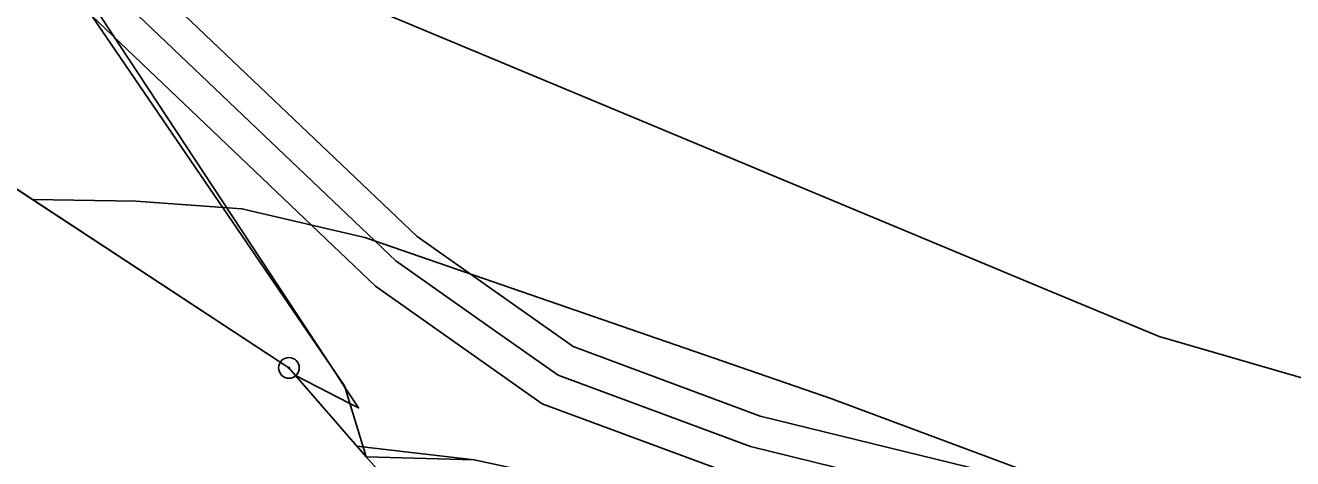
# Model space of a CAD drawing. Extents: x -706130 to -698555, y -971544 to -967260.
# Drawn here: x -705148.7 to -705087.4, y -969479.3 to -969458.3 of the extents above; entities that cross this region are included whole.
import ezdxf

# ---------------------------------------------------------------- set-up
doc = ezdxf.new("R2010")
doc.units = 0
for name, color, linetype in [('BPEJ hranice S', 7, 'Continuous'), ('CHKO_Luzicke hory zonace S', 7, 'Continuous'), ('Hranice řešeného území', 7, 'Continuous'), ('KN_Hranice obce', 7, 'Continuous'), ('KN_Hranice_katastrální území', 7, 'Continuous'), ('KN_Hranice_parcel', 7, 'Continuous'), ('KN_Polygon parcely', 7, 'Continuous'), ('KN_POZEMKY_10_LESNI POZEMEK', 7, 'Continuous'), ('KN_POZEMKY_14_OSTATNI PLOCHA', 7, 'Continuous'), ('KN_VYUZITI_16_ostatni plocha_silnice', 7, 'Continuous'), ('KN_VYUZITI_26_ostatni plocha_jina plocha', 7, 'Continuous'), ('KN_Věcná břemena k části', 7, 'Continuous'), ('KN_Značky bodu BP', 7, 'Continuous'), ('Koridor cyklostezka Svate Zdislavy N', 7, 'Continuous'), ('Koridor cyklostezka Svate Zdislavy srafy N', 7, 'Continuous'), ('Plochy lesní všeobecné S', 7, 'Continuous'), ('Plochy přírodní - nelesní S', 7, 'Continuous'), ('Plochy verejnych prostranstvi - komunikace ostatni S', 7, 'Continuous'), ('Povodi vodniho toku S', 7, 'Continuous'), ('Regulační bloky v krajině S', 7, 'Continuous'), ('Regulační bloky zastavěné S', 7, 'Continuous'), ('Trasy cykloturistické N', 7, 'Continuous'), ('Vodovodní řad - přiváděcí S', 7, 'Continuous'), ('VPS dopravni infrastruktury_obrys N', 7, 'Continuous'), ('VPS dopravni infrastruktury_plochy N', 7, 'Continuous'), ('Zábory hodnocené - koridory', 7, 'Continuous')]:
    doc.layers.add(name, color=color, linetype=linetype)

msp = doc.modelspace()

# ---------------------------------------------------------------- linework, layer by layer
at = {"layer": 'BPEJ hranice S'}
for points in [[(-704954.499, -969561.068), (-704964.716, -969553.402), (-704978.167, -969543.31), (-704988.532, -969532.437), (-704993.475, -969527.251), (-704993.57, -969527.176), (-705000, -969522.056), (-705017.671, -969507.988), (-705038.297, -969496.097), (-705056.475, -969484.207), (-705093.881, -969473.365), (-705099.498, -969471.02), (-705135.901, -969455.821), (-705145.496, -969457.215), (-705133.701, -969475.119), (-705133.257, -969475.791), (-705132.583, -969476.815), (-705133.009, -969476.596), (-705135.625, -969475.253), (-705135.626, -969475.252)], [(-705135.626, -969475.252), (-705132.21, -969479.18), (-705131.57, -969479.91), (-705123.86, -969488.76), (-705120.45, -969492.67), (-705147.24, -969509.82), (-705155.06, -969518.56), (-705168.76, -969532.72), (-705186.35, -969545.07), (-705212.98, -969553.5), (-705222.77, -969559.43), (-705231.97, -969565), (-705232.24, -969567.35), (-705233.49, -969578.37), (-705233.96, -969582.56), (-705234.98, -969591.6), (-705236.53, -969605.31), (-705251.79, -969638.75), (-705269.21, -969664.29)]]:
    msp.add_lwpolyline(points, dxfattribs=at)
at = {"layer": 'CHKO_Luzicke hory zonace S'}
msp.add_lwpolyline([(-705014.53, -969535.42), (-705024.63, -969528.62), (-705039.21, -969518.7), (-705059.6, -969506.18), (-705075.72, -969497.41), (-705091.71, -969490.62), (-705116.55, -969481.59), (-705126.99, -969479.32), (-705132.21, -969479.18), (-705133.27, -969475.75), (-705146.35, -969456.57), (-705145.16, -969456.15), (-705152.67, -969413.52)], dxfattribs=at)
at = {"layer": 'Hranice řešeného území'}
msp.add_lwpolyline([(-705269.21, -969664.29), (-705251.79, -969638.75), (-705236.53, -969605.31), (-705234.98, -969591.6), (-705233.96, -969582.56), (-705233.49, -969578.37), (-705232.24, -969567.35), (-705231.97, -969565), (-705222.77, -969559.43), (-705212.98, -969553.5), (-705186.35, -969545.07), (-705168.76, -969532.72), (-705155.06, -969518.56), (-705147.24, -969509.82), (-705120.45, -969492.67), (-705123.86, -969488.76), (-705131.57, -969479.91), (-705132.21, -969479.18), (-705135.95, -969474.88), (-705159.71, -969459.28), (-705207.86, -969481.43), (-705244.73, -969495.49), (-705261.6, -969505.35)], dxfattribs=at)
at = {"layer": 'KN_Hranice obce'}
msp.add_lwpolyline([(-705261.6, -969505.35), (-705244.73, -969495.49), (-705207.86, -969481.43), (-705159.71, -969459.28), (-705135.95, -969474.88), (-705132.21, -969479.18), (-705131.57, -969479.91), (-705123.86, -969488.76), (-705120.45, -969492.67), (-705147.24, -969509.82), (-705155.06, -969518.56), (-705168.76, -969532.72), (-705186.35, -969545.07), (-705212.98, -969553.5), (-705222.77, -969559.43), (-705231.97, -969565), (-705232.24, -969567.35), (-705233.49, -969578.37), (-705233.96, -969582.56), (-705234.98, -969591.6), (-705236.53, -969605.31), (-705251.79, -969638.75), (-705269.21, -969664.29)], dxfattribs=at)
at = {"layer": 'KN_Hranice_katastrální území'}
msp.add_lwpolyline([(-705261.6, -969505.35), (-705244.73, -969495.49), (-705207.86, -969481.43), (-705159.71, -969459.28), (-705135.95, -969474.88), (-705132.21, -969479.18), (-705131.57, -969479.91), (-705123.86, -969488.76), (-705120.45, -969492.67), (-705147.24, -969509.82), (-705155.06, -969518.56), (-705168.76, -969532.72), (-705186.35, -969545.07), (-705212.98, -969553.5), (-705222.77, -969559.43), (-705231.97, -969565), (-705232.24, -969567.35), (-705233.49, -969578.37), (-705233.96, -969582.56), (-705234.98, -969591.6), (-705236.53, -969605.31), (-705251.79, -969638.75), (-705269.21, -969664.29)], dxfattribs=at)
at = {"layer": 'KN_Hranice_parcel'}
for p, q in [((-705159.71, -969459.28), (-705135.95, -969474.88)), ((-705135.95, -969474.88), (-705132.21, -969479.18)), ((-705132.21, -969479.18), (-705126.99, -969479.32)), ((-705132.21, -969479.18), (-705131.57, -969479.91))]:
    msp.add_line(p, q, dxfattribs=at)
msp.add_lwpolyline([(-705146.35, -969456.57), (-705133.27, -969475.75), (-705132.21, -969479.18)], dxfattribs=at)
at = {"layer": 'KN_Polygon parcely'}
for points in [[(-704980.23, -969480.03), (-705009.37, -969485.17), (-705024.74, -969477.68), (-705071.48, -969455.87), (-705090.93, -969450.05), (-705113.96, -969453.61), (-705146.35, -969456.57), (-705133.27, -969475.75), (-705132.21, -969479.18), (-705126.99, -969479.32), (-705116.55, -969481.59), (-705091.71, -969490.62), (-705075.72, -969497.41), (-705059.6, -969506.18), (-705039.21, -969518.7), (-705024.63, -969528.62), (-704993.44, -969527.17)], [(-705016.29, -969534.8), (-705014.53, -969535.42), (-705016.68, -969533.99), (-705019.48, -969532.13), (-705024.63, -969528.62), (-705039.21, -969518.7), (-705059.6, -969506.18), (-705075.72, -969497.41), (-705091.71, -969490.62), (-705116.55, -969481.59), (-705126.99, -969479.32), (-705132.21, -969479.18), (-705131.57, -969479.91), (-705082.27, -969495.28), (-705076.09, -969498.44), (-705040.1, -969519.7)]]:
    msp.add_lwpolyline(points, close=True, dxfattribs=at)
msp.add_lwpolyline([(-705256.24, -969482.36), (-705207.51, -969470.64), (-705182.5, -969465.02), (-705159.71, -969459.28), (-705135.95, -969474.88), (-705132.21, -969479.18), (-705133.27, -969475.75), (-705146.35, -969456.57), (-705149.38, -969456.29), (-705159.81, -969455.3), (-705228.44, -969463.64), (-705236.86, -969463.64), (-705263.98, -969460.56)], dxfattribs=at)
at = {"layer": 'KN_POZEMKY_10_LESNI POZEMEK'}
for p, q in [((-705146.35, -969456.57), (-705133.27, -969475.75)), ((-705135.95, -969474.88), (-705159.71, -969459.28)), ((-705132.21, -969479.18), (-705135.95, -969474.88)), ((-705133.27, -969475.75), (-705132.21, -969479.18))]:
    msp.add_line(p, q, dxfattribs=at)
at = {"layer": 'KN_POZEMKY_14_OSTATNI PLOCHA'}
for p, q in [((-705133.27, -969475.75), (-705146.35, -969456.57)), ((-705132.21, -969479.18), (-705133.27, -969475.75)), ((-705126.99, -969479.32), (-705132.21, -969479.18)), ((-705131.57, -969479.91), (-705132.21, -969479.18)), ((-705132.21, -969479.18), (-705126.99, -969479.32))]:
    msp.add_line(p, q, dxfattribs=at)
at = {"layer": 'KN_VYUZITI_16_ostatni plocha_silnice'}
for p, q in [((-705131.57, -969479.91), (-705132.21, -969479.18)), ((-705132.21, -969479.18), (-705126.99, -969479.32))]:
    msp.add_line(p, q, dxfattribs=at)
at = {"layer": 'KN_VYUZITI_26_ostatni plocha_jina plocha'}
for p, q in [((-705133.27, -969475.75), (-705146.35, -969456.57)), ((-705132.21, -969479.18), (-705133.27, -969475.75)), ((-705126.99, -969479.32), (-705132.21, -969479.18))]:
    msp.add_line(p, q, dxfattribs=at)
at = {"layer": 'KN_Věcná břemena k části'}
msp.add_lwpolyline([(-705145.48, -969457.85), (-705131.77, -969470.93), (-705123.7, -969476.62), (-705114.03, -969480.2), (-705097.79, -969484.2), (-705080.36, -969490.95), (-705066.06, -969496.84), (-705054.57, -969503.32), (-705040.97, -969512.24), (-705018.52, -969525.97), (-705015.19, -969528.18), (-705009.93, -969527.94), (-705016.78, -969523.39), (-705039.23, -969509.66), (-705053.05, -969500.58), (-705064.6, -969494.08), (-705079.45, -969487.96), (-705096.85, -969481.21), (-705113.17, -969477.21), (-705122.21, -969473.85), (-705129.75, -969468.53), (-705142.65, -969456.23), (-705146.35, -969456.57)], close=True, dxfattribs=at)
at = {"layer": 'KN_Značky bodu BP'}
for radius in [0.5, 0.0303]:
    msp.add_circle((-705135.95, -969474.88), radius, dxfattribs=at)
at = {"layer": 'Koridor cyklostezka Svate Zdislavy N'}
msp.add_lwpolyline([(-705075.72, -969497.41), (-705091.71, -969490.62), (-705116.55, -969481.59), (-705126.99, -969479.32), (-705132.21, -969479.18), (-705135.95, -969474.88), (-705148.351, -969466.738), (-705143.358, -969466.814), (-705138.225, -969467.184), (-705132.281, -969468.571), (-705109.699, -969476.376), (-705076.163, -969488.893)], dxfattribs=at)
at = {"layer": 'Koridor cyklostezka Svate Zdislavy srafy N'}
msp.add_lwpolyline([(-705075.72, -969497.41), (-705091.71, -969490.62), (-705116.55, -969481.59), (-705126.99, -969479.32), (-705132.21, -969479.18), (-705135.95, -969474.88), (-705148.351, -969466.738), (-705143.358, -969466.814), (-705138.225, -969467.184), (-705132.281, -969468.571), (-705109.699, -969476.376), (-705076.163, -969488.893)], dxfattribs=at)
at = {"layer": 'Plochy lesní všeobecné S'}
for p, q in [((-705133.27, -969475.75), (-705146.35, -969456.57)), ((-705159.71, -969459.28), (-705135.95, -969474.88)), ((-705135.95, -969474.88), (-705132.21, -969479.18)), ((-705132.21, -969479.18), (-705133.27, -969475.75))]:
    msp.add_line(p, q, dxfattribs=at)
at = {"layer": 'Plochy přírodní - nelesní S'}
for p, q in [((-705146.35, -969456.57), (-705133.27, -969475.75)), ((-705133.27, -969475.75), (-705132.21, -969479.18)), ((-705132.21, -969479.18), (-705126.99, -969479.32))]:
    msp.add_line(p, q, dxfattribs=at)
at = {"layer": 'Plochy verejnych prostranstvi - komunikace ostatni S'}
msp.add_lwpolyline([(-705126.99, -969479.32), (-705132.21, -969479.18), (-705131.57, -969479.91)], dxfattribs=at)
at = {"layer": 'Povodi vodniho toku S'}
msp.add_lwpolyline([(-705261.6, -969505.35), (-705244.73, -969495.49), (-705207.86, -969481.43), (-705159.71, -969459.28), (-705135.95, -969474.88), (-705132.21, -969479.18), (-705131.57, -969479.91), (-705123.86, -969488.76), (-705120.45, -969492.67), (-705147.24, -969509.82), (-705155.06, -969518.56), (-705168.76, -969532.72), (-705186.35, -969545.07), (-705212.98, -969553.5), (-705222.77, -969559.43), (-705231.97, -969565), (-705232.24, -969567.35), (-705233.49, -969578.37), (-705233.96, -969582.56), (-705234.98, -969591.6), (-705236.53, -969605.31), (-705251.79, -969638.75), (-705269.21, -969664.29)], dxfattribs=at)
at = {"layer": 'Regulační bloky v krajině S'}
for p, q in [((-705133.27, -969475.75), (-705146.35, -969456.57)), ((-705146.35, -969456.57), (-705133.27, -969475.75)), ((-705159.71, -969459.28), (-705135.95, -969474.88)), ((-705135.95, -969474.88), (-705132.21, -969479.18)), ((-705132.21, -969479.18), (-705133.27, -969475.75)), ((-705133.27, -969475.75), (-705132.21, -969479.18)), ((-705132.21, -969479.18), (-705126.99, -969479.32))]:
    msp.add_line(p, q, dxfattribs=at)
at = {"layer": 'Regulační bloky zastavěné S'}
msp.add_lwpolyline([(-705126.99, -969479.32), (-705132.21, -969479.18), (-705131.57, -969479.91)], dxfattribs=at)
at = {"layer": 'Trasy cykloturistické N'}
msp.add_lwpolyline([(-704956.548, -969538.41), (-704971.962, -969531.524), (-704981.33, -969532.04), (-705016.68, -969533.99), (-705024.63, -969528.62), (-705039.21, -969518.7), (-705059.6, -969506.18), (-705075.72, -969497.41), (-705091.71, -969490.62), (-705116.55, -969481.59), (-705126.99, -969479.32), (-705132.66, -969478.663)], dxfattribs=at)
at = {"layer": 'Vodovodní řad - přiváděcí S'}
msp.add_lwpolyline([(-704947.34, -969554.13), (-704970.56, -969548.02), (-704993.61, -969540.44), (-704994.92, -969539.76), (-705017.65, -969524.68), (-705040.1, -969510.95), (-705053.81, -969501.95), (-705065.33, -969495.46), (-705080.11, -969489.37), (-705097.32, -969482.7), (-705113.64, -969478.69), (-705122.94, -969475.24), (-705126.45, -969472.77), (-705130.78, -969469.71), (-705145.58, -969455.6), (-705150.88, -969453.71), (-705159.36, -969450.69), (-705171.89, -969446.17), (-705184.7, -969443.78), (-705200.12, -969443.78), (-705220.82, -969444.36), (-705261.09, -969444.74)], dxfattribs=at)
at = {"layer": 'VPS dopravni infrastruktury_obrys N'}
msp.add_lwpolyline([(-705075.72, -969497.41), (-705091.71, -969490.62), (-705116.55, -969481.59), (-705126.99, -969479.32), (-705132.21, -969479.18), (-705135.95, -969474.88), (-705148.351, -969466.738), (-705143.358, -969466.814), (-705138.225, -969467.184), (-705132.281, -969468.571), (-705109.699, -969476.376), (-705076.163, -969488.893)], dxfattribs=at)
at = {"layer": 'VPS dopravni infrastruktury_plochy N'}
msp.add_lwpolyline([(-705075.72, -969497.41), (-705091.71, -969490.62), (-705116.55, -969481.59), (-705126.99, -969479.32), (-705132.21, -969479.18), (-705135.95, -969474.88), (-705148.351, -969466.738), (-705143.358, -969466.814), (-705138.225, -969467.184), (-705132.281, -969468.571), (-705109.699, -969476.376), (-705076.163, -969488.893)], dxfattribs=at)
at = {"layer": 'Zábory hodnocené - koridory'}
msp.add_lwpolyline([(-705075.72, -969497.41), (-705091.71, -969490.62), (-705116.55, -969481.59), (-705126.99, -969479.32), (-705132.21, -969479.18), (-705135.95, -969474.88), (-705148.351, -969466.738), (-705143.358, -969466.814), (-705138.225, -969467.184), (-705132.281, -969468.571), (-705109.699, -969476.376), (-705076.163, -969488.893)], dxfattribs=at)

doc.saveas('drawing.dxf')
